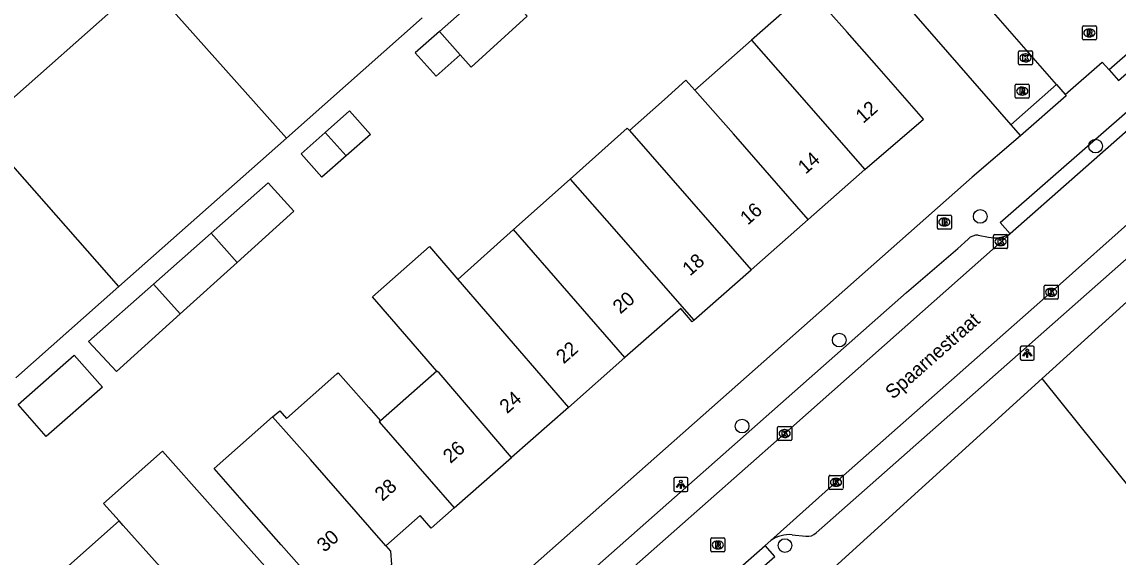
# Model space of a CAD drawing. Extents: x 157321 to 158827, y 386650 to 388532.
# Drawn here: x 157520.9 to 157599.1, y 387766.6 to 387804.8 of the extents above; entities that cross this region are included whole.
import ezdxf

# ---------------------------------------------------------------- set-up
doc = ezdxf.new("R2010")
doc.units = 0
for name, color, linetype in [('IMGEO_Boom', 7, 'Continuous'), ('IMGEO_Brandkraan', 7, 'Continuous'), ('IMGEO_Groenvoorziening', 7, 'Continuous'), ('IMGEO_Haag', 7, 'Continuous'), ('IMGEO_Kolk', 7, 'Continuous'), ('IMGEO_Lichtpunt', 7, 'Continuous'), ('IMGEO_Openbare_ruimte_label', 7, 'Continuous'), ('IMGEO_Pand', 7, 'Continuous'), ('IMGEO_Pand_nummerreeks', 7, 'Continuous'), ('IMGEO_Rijbaan_lokaal_open', 7, 'Continuous'), ('IMGEO_Rioolput', 7, 'Continuous'), ('IMGEO_Voetpad_open', 7, 'Continuous')]:
    doc.layers.add(name, color=color, linetype=linetype)

msp = doc.modelspace()

# ---------------------------------------------------------------- linework, layer by layer
at = {"layer": 'IMGEO_Boom'}
for centre in [(157597.516, 387795.933), (157589.286, 387790.919), (157579.231, 387782.09), (157572.297, 387775.953), (157575.358, 387767.427)]:
    msp.add_circle(centre, 0.489, dxfattribs=at)
at = {"layer": 'IMGEO_Brandkraan'}
for p, q in [((157586.227, 387790.088), (157586.227, 387790.94)), ((157586.302, 387791.014), (157587.154, 387791.014)), ((157586.715, 387790.794), (157586.74, 387790.794)), ((157587.228, 387790.94), (157587.228, 387790.088)), ((157587.154, 387790.014), (157586.302, 387790.014)), ((157586.738, 387790.234), (157586.713, 387790.234))]:
    msp.add_line(p, q, dxfattribs=at)
for points in [[(157586.227, 387790.088), (157586.227, 387790.94)], [(157586.302, 387791.014), (157587.154, 387791.014)], [(157586.575, 387790.714), (157586.575, 387790.314), (157586.788, 387790.314)], [(157586.806, 387790.714), (157586.575, 387790.714)], [(157586.754, 387790.633), (157586.7, 387790.633), (157586.7, 387790.557)], [(157586.7, 387790.557), (157586.753, 387790.557)], [(157586.762, 387790.481), (157586.7, 387790.481), (157586.7, 387790.4)], [(157586.7, 387790.4), (157586.762, 387790.4)], [(157587.228, 387790.94), (157587.228, 387790.088)], [(157587.154, 387790.014), (157586.302, 387790.014)]]:
    msp.add_lwpolyline(points, dxfattribs=at)
for centre, radius, start, end in [((157586.304, 387790.938), 0.0765, 91.55205, 178.44795), ((157586.304, 387790.938), 0.0765, 91.55205, 178.44795), ((157586.755, 387790.595), 0.0379, 267.82845, 90.93552), ((157586.763, 387790.44), 0.0404, 269.87594, 90.50774), ((157586.794, 387790.565), 0.251, 268.66757, 293.53466), ((157586.81, 387790.569), 0.145, 59.4692, 91.53667), ((157586.835, 387790.616), 0.0922, 285.51372, 58.15012), ((157586.84, 387790.424), 0.105, 301.31148, 78.98903), ((157587.152, 387790.938), 0.0765, 1.55205, 88.44795), ((157587.152, 387790.938), 0.0765, 1.55205, 88.44795), ((157586.304, 387790.09), 0.0765, 181.55205, 268.44795), ((157586.304, 387790.09), 0.0765, 181.55205, 268.44795), ((157587.152, 387790.09), 0.0765, 271.55205, 358.44795), ((157587.152, 387790.09), 0.0765, 271.55205, 358.44795)]:
    msp.add_arc(centre, radius, start, end, dxfattribs=at)
for centre, major_axis, ratio, start_param, end_param in [((157586.714, 387790.514), (-0.387, 0.002), 0.722429, 4.712389, 7.853982), ((157586.739, 387790.514), (-0.39, 0.002), 0.717154, 1.570796, 4.712389)]:
    msp.add_ellipse(centre, major_axis=major_axis, ratio=ratio, start_param=start_param, end_param=end_param, dxfattribs=at)
at = {"layer": 'IMGEO_Groenvoorziening'}
msp.add_lwpolyline([(157602.708, 387768.133), (157593.698, 387779.343)], dxfattribs=at)
at = {"layer": 'IMGEO_Haag'}
msp.add_lwpolyline([(157626.142, 387825.501), (157600.373, 387803.016), (157598.489, 387801.366)], dxfattribs=at)
at = {"layer": 'IMGEO_Kolk'}
for p, q in [((157592.015, 387801.803), (157592.015, 387802.655)), ((157592.09, 387802.729), (157592.942, 387802.729)), ((157592.503, 387802.509), (157592.528, 387802.509)), ((157593.016, 387802.655), (157593.016, 387801.803)), ((157592.942, 387801.729), (157592.09, 387801.729)), ((157592.526, 387801.949), (157592.501, 387801.949)), ((157590.239, 387788.691), (157590.239, 387789.543)), ((157590.314, 387789.617), (157591.166, 387789.617)), ((157591.24, 387789.543), (157591.24, 387788.691)), ((157590.75, 387788.837), (157590.725, 387788.837)), ((157590.727, 387789.397), (157590.752, 387789.397)), ((157591.166, 387788.617), (157590.314, 387788.617)), ((157593.846, 387785.078), (157593.846, 387785.93)), ((157593.921, 387786.004), (157594.773, 387786.004)), ((157594.334, 387785.784), (157594.359, 387785.784)), ((157594.847, 387785.93), (157594.847, 387785.078)), ((157594.773, 387785.004), (157593.921, 387785.004)), ((157594.357, 387785.224), (157594.332, 387785.224)), ((157574.834, 387774.997), (157574.834, 387775.849)), ((157574.909, 387775.923), (157575.761, 387775.923)), ((157575.322, 387775.703), (157575.347, 387775.703)), ((157575.835, 387775.849), (157575.835, 387774.997)), ((157575.761, 387774.923), (157574.909, 387774.923)), ((157575.345, 387775.143), (157575.32, 387775.143)), ((157578.498, 387771.514), (157578.498, 387772.366)), ((157578.573, 387772.44), (157579.425, 387772.44)), ((157579.499, 387772.366), (157579.499, 387771.514)), ((157579.009, 387771.66), (157578.984, 387771.66)), ((157578.986, 387772.22), (157579.011, 387772.22)), ((157579.425, 387771.44), (157578.573, 387771.44))]:
    msp.add_line(p, q, dxfattribs=at)
for points in [[(157592.015, 387801.803), (157592.015, 387802.655)], [(157592.09, 387802.729), (157592.942, 387802.729)], [(157592.336, 387802.429), (157592.459, 387802.429), (157592.459, 387802.278), (157592.589, 387802.429), (157592.753, 387802.429), (157592.607, 387802.278), (157592.76, 387802.029), (157592.608, 387802.029), (157592.523, 387802.193), (157592.459, 387802.126), (157592.459, 387802.029), (157592.336, 387802.029), (157592.336, 387802.429)], [(157593.016, 387802.655), (157593.016, 387801.803)], [(157592.942, 387801.729), (157592.09, 387801.729)], [(157590.239, 387788.691), (157590.239, 387789.543)], [(157590.314, 387789.617), (157591.166, 387789.617)], [(157591.24, 387789.543), (157591.24, 387788.691)], [(157590.56, 387789.317), (157590.683, 387789.317), (157590.683, 387789.166), (157590.813, 387789.317), (157590.977, 387789.317), (157590.831, 387789.166), (157590.984, 387788.917), (157590.832, 387788.917), (157590.747, 387789.081), (157590.683, 387789.014), (157590.683, 387788.917), (157590.56, 387788.917), (157590.56, 387789.317)], [(157591.166, 387788.617), (157590.314, 387788.617)], [(157593.846, 387785.078), (157593.846, 387785.93)], [(157593.921, 387786.004), (157594.773, 387786.004)], [(157594.167, 387785.704), (157594.29, 387785.704), (157594.29, 387785.553), (157594.42, 387785.704), (157594.584, 387785.704), (157594.438, 387785.553), (157594.591, 387785.304), (157594.439, 387785.304), (157594.354, 387785.468), (157594.29, 387785.401), (157594.29, 387785.304), (157594.167, 387785.304), (157594.167, 387785.704)], [(157594.847, 387785.93), (157594.847, 387785.078)], [(157594.773, 387785.004), (157593.921, 387785.004)], [(157574.834, 387774.997), (157574.834, 387775.849)], [(157574.909, 387775.923), (157575.761, 387775.923)], [(157575.155, 387775.623), (157575.278, 387775.623), (157575.278, 387775.472), (157575.408, 387775.623), (157575.572, 387775.623), (157575.426, 387775.472), (157575.579, 387775.223), (157575.427, 387775.223), (157575.342, 387775.387), (157575.278, 387775.32), (157575.278, 387775.223), (157575.155, 387775.223), (157575.155, 387775.623)], [(157575.835, 387775.849), (157575.835, 387774.997)], [(157575.761, 387774.923), (157574.909, 387774.923)], [(157578.498, 387771.514), (157578.498, 387772.366)], [(157578.573, 387772.44), (157579.425, 387772.44)], [(157579.499, 387772.366), (157579.499, 387771.514)], [(157578.819, 387772.14), (157578.942, 387772.14), (157578.942, 387771.989), (157579.072, 387772.14), (157579.236, 387772.14), (157579.09, 387771.989), (157579.243, 387771.74), (157579.091, 387771.74), (157579.006, 387771.904), (157578.942, 387771.837), (157578.942, 387771.74), (157578.819, 387771.74), (157578.819, 387772.14)], [(157579.425, 387771.44), (157578.573, 387771.44)]]:
    msp.add_lwpolyline(points, dxfattribs=at)
for centre, start, end in [((157592.092, 387802.653), 91.55205, 178.44795), ((157592.092, 387802.653), 91.55205, 178.44795), ((157592.94, 387802.653), 1.55205, 88.44795), ((157592.94, 387802.653), 1.55205, 88.44795), ((157592.092, 387801.805), 181.55205, 268.44795), ((157592.092, 387801.805), 181.55205, 268.44795), ((157592.94, 387801.805), 271.55205, 358.44795), ((157592.94, 387801.805), 271.55205, 358.44795), ((157590.316, 387789.541), 91.55205, 178.44795), ((157590.316, 387789.541), 91.55205, 178.44795), ((157591.164, 387789.541), 1.55205, 88.44795), ((157591.164, 387789.541), 1.55205, 88.44795), ((157590.316, 387788.693), 181.55205, 268.44795), ((157590.316, 387788.693), 181.55205, 268.44795), ((157591.164, 387788.693), 271.55205, 358.44795), ((157591.164, 387788.693), 271.55205, 358.44795), ((157593.923, 387785.928), 91.55205, 178.44795), ((157593.923, 387785.928), 91.55205, 178.44795), ((157594.771, 387785.928), 1.55205, 88.44795), ((157594.771, 387785.928), 1.55205, 88.44795), ((157593.923, 387785.08), 181.55205, 268.44795), ((157593.923, 387785.08), 181.55205, 268.44795), ((157594.771, 387785.08), 271.55205, 358.44795), ((157594.771, 387785.08), 271.55205, 358.44795), ((157574.911, 387775.847), 91.55205, 178.44795), ((157574.911, 387775.847), 91.55205, 178.44795), ((157575.759, 387775.847), 1.55205, 88.44795), ((157575.759, 387775.847), 1.55205, 88.44795), ((157574.911, 387774.999), 181.55205, 268.44795), ((157574.911, 387774.999), 181.55205, 268.44795), ((157575.759, 387774.999), 271.55205, 358.44795), ((157575.759, 387774.999), 271.55205, 358.44795), ((157578.575, 387772.364), 91.55205, 178.44795), ((157578.575, 387772.364), 91.55205, 178.44795), ((157579.423, 387772.364), 1.55205, 88.44795), ((157579.423, 387772.364), 1.55205, 88.44795), ((157578.575, 387771.516), 181.55205, 268.44795), ((157578.575, 387771.516), 181.55205, 268.44795), ((157579.423, 387771.516), 271.55205, 358.44795), ((157579.423, 387771.516), 271.55205, 358.44795)]:
    msp.add_arc(centre, 0.0765, start, end, dxfattribs=at)
for centre, major_axis, ratio, start_param, end_param in [((157592.502, 387802.229), (-0.387, 0.002), 0.722429, 4.712389, 7.853982), ((157592.527, 387802.229), (-0.39, 0.002), 0.717154, 1.570796, 4.712389), ((157590.726, 387789.117), (-0.387, 0.002), 0.722429, 4.712389, 7.853982), ((157590.751, 387789.117), (-0.39, 0.002), 0.717154, 1.570796, 4.712389), ((157594.333, 387785.504), (-0.387, 0.002), 0.722429, 4.712389, 7.853982), ((157594.358, 387785.504), (-0.39, 0.002), 0.717154, 1.570796, 4.712389), ((157575.321, 387775.423), (-0.387, 0.002), 0.722429, 4.712389, 7.853982), ((157575.346, 387775.423), (-0.39, 0.002), 0.717154, 1.570796, 4.712389), ((157578.985, 387771.94), (-0.387, 0.002), 0.722429, 4.712389, 7.853982), ((157579.01, 387771.94), (-0.39, 0.002), 0.717154, 1.570796, 4.712389)]:
    msp.add_ellipse(centre, major_axis=major_axis, ratio=ratio, start_param=start_param, end_param=end_param, dxfattribs=at)
at = {"layer": 'IMGEO_Lichtpunt'}
for p, q in [((157593.049, 387781.659), (157592.241, 387781.659)), ((157593.049, 387781.659), (157592.241, 387781.659)), ((157592.147, 387781.564), (157592.147, 387780.757)), ((157592.147, 387781.564), (157592.147, 387780.757)), ((157593.143, 387780.757), (157593.143, 387781.564)), ((157593.143, 387780.757), (157593.143, 387781.564)), ((157592.241, 387780.663), (157593.049, 387780.663)), ((157592.241, 387780.663), (157593.049, 387780.663)), ((157568.326, 387772.292), (157567.518, 387772.292)), ((157568.326, 387772.292), (157567.518, 387772.292)), ((157567.424, 387772.197), (157567.424, 387771.39)), ((157567.424, 387772.197), (157567.424, 387771.39)), ((157568.42, 387771.39), (157568.42, 387772.197)), ((157568.42, 387771.39), (157568.42, 387772.197)), ((157567.518, 387771.296), (157568.326, 387771.296)), ((157567.518, 387771.296), (157568.326, 387771.296))]:
    msp.add_line(p, q, dxfattribs=at)
for points in [[(157592.521, 387781.228), (157592.56, 387781.2), (157592.372, 387780.938), (157592.334, 387780.965), (157592.521, 387781.228)], [(157592.623, 387781.18), (157592.67, 387781.18), (157592.67, 387780.858), (157592.623, 387780.858), (157592.623, 387781.18)], [(157592.733, 387781.2), (157592.771, 387781.227), (157592.958, 387780.965), (157592.919, 387780.937), (157592.733, 387781.2)], [(157567.798, 387771.861), (157567.837, 387771.833), (157567.649, 387771.571), (157567.611, 387771.598), (157567.798, 387771.861)], [(157567.9, 387771.813), (157567.947, 387771.813), (157567.947, 387771.491), (157567.9, 387771.491), (157567.9, 387771.813)], [(157568.01, 387771.833), (157568.048, 387771.86), (157568.235, 387771.598), (157568.196, 387771.57), (157568.01, 387771.833)]]:
    msp.add_lwpolyline(points, dxfattribs=at)
for centre in [(157592.646, 387781.362), (157567.923, 387771.995)]:
    msp.add_circle(centre, 0.0994, dxfattribs=at)
for centre, start, end in [((157592.241, 387781.564), 90, 180), ((157592.241, 387781.564), 90, 180), ((157593.049, 387781.564), 0, 90), ((157593.049, 387781.564), 0, 90), ((157592.241, 387780.757), 180, 270), ((157592.241, 387780.757), 180, 270), ((157593.049, 387780.757), 270, 0), ((157593.049, 387780.757), 270, 360), ((157567.518, 387772.197), 90, 180), ((157567.518, 387772.197), 90, 180), ((157568.326, 387772.197), 0, 90), ((157568.326, 387772.197), 0, 90), ((157567.518, 387771.39), 180, 270), ((157567.518, 387771.39), 180, 270), ((157568.326, 387771.39), 270, 0), ((157568.326, 387771.39), 270, 360)]:
    msp.add_arc(centre, 0.0946, start, end, dxfattribs=at)
at = {"layer": 'IMGEO_Pand'}
for points in [[(157518.874, 387796.096), (157517.869, 387797.236), (157529.765, 387807.772)], [(157529.765, 387807.772), (157539.79, 387796.498)], [(157552.192, 387802.444), (157552.964, 387801.571), (157554.046, 387802.551), (157556.976, 387805.204), (157556.394, 387805.856), (157554.75, 387807.699), (157550.708, 387804.123)], [(157581.065, 387794.262), (157585.236, 387797.864), (157581.912, 387801.673), (157579.804, 387804.061), (157577.092, 387807.133), (157572.962, 387803.488)], [(157549.48, 387805.08), (157539.79, 387796.498)], [(157550.708, 387804.123), (157548.977, 387802.592), (157550.462, 387800.914), (157552.192, 387802.444)], [(157552.192, 387802.444), (157550.708, 387804.123)], [(157568.92, 387799.92), (157572.962, 387803.488)], [(157572.962, 387803.488), (157575.712, 387800.377), (157581.065, 387794.262)], [(157568.92, 387799.92), (157568.287, 387800.633), (157566.759, 387799.27), (157564.258, 387797.039)], [(157577.015, 387790.693), (157571.687, 387796.8), (157568.92, 387799.92)], [(157542.556, 387796.914), (157544.295, 387798.451), (157545.779, 387796.773), (157544.049, 387795.242)], [(157539.79, 387796.498), (157527.844, 387785.918)], [(157544.049, 387795.242), (157542.319, 387793.712), (157540.834, 387795.391), (157542.556, 387796.914)], [(157542.556, 387796.914), (157544.049, 387795.242)], [(157564.258, 387797.039), (157564.098, 387797.219), (157560.024, 387793.581)], [(157564.258, 387797.039), (157572.95, 387787.111)], [(157527.844, 387785.918), (157518.874, 387796.096)], [(157581.065, 387794.262), (157577.015, 387790.693)], [(157555.986, 387789.974), (157560.024, 387793.581)], [(157560.024, 387793.581), (157562.656, 387790.603), (157568.862, 387783.508)], [(157534.425, 387789.722), (157538.491, 387793.318), (157540.311, 387791.292), (157536.279, 387787.64)], [(157572.95, 387787.111), (157577.015, 387790.693)], [(157530.308, 387786.08), (157534.425, 387789.722)], [(157534.425, 387789.722), (157536.279, 387787.64)], [(157552.01, 387786.423), (157555.986, 387789.974)], [(157563.943, 387780.84), (157555.986, 387789.974)], [(157550.514, 387779.884), (157545.936, 387785.18), (157549.99, 387788.759), (157552.01, 387786.423)], [(157536.279, 387787.64), (157532.211, 387783.956)], [(157552.01, 387786.423), (157559.906, 387777.288)], [(157568.862, 387783.508), (157572.95, 387787.111)], [(157527.844, 387785.918), (157520.476, 387779.393)], [(157532.211, 387783.956), (157527.667, 387779.841), (157525.677, 387781.984), (157530.308, 387786.08)], [(157532.211, 387783.956), (157530.308, 387786.08)], [(157568.862, 387783.508), (157568.739, 387783.4), (157567.916, 387784.335), (157563.943, 387780.84)], [(157520.645, 387777.504), (157524.65, 387781.022), (157526.661, 387778.732), (157522.656, 387775.215), (157520.645, 387777.504)], [(157563.943, 387780.84), (157559.906, 387777.288)], [(157538.801, 387776.604), (157539.311, 387777.054), (157539.796, 387776.504), (157543.397, 387779.685), (157543.479, 387779.757), (157545.672, 387777.275), (157546.499, 387776.339)], [(157550.514, 387779.884), (157546.499, 387776.339)], [(157555.846, 387773.716), (157550.696, 387779.756), (157550.514, 387779.884)], [(157559.906, 387777.288), (157555.846, 387773.716)], [(157546.882, 387767.406), (157547.215, 387767.03), (157547.277, 387766.084), (157543.567, 387762.807), (157542.728, 387763.743), (157539.419, 387767.492), (157537.304, 387769.887), (157534.627, 387772.919), (157538.801, 387776.604)], [(157546.882, 387767.406), (157541.518, 387773.573), (157538.801, 387776.604)], [(157546.499, 387776.339), (157546.401, 387776.252), (157551.763, 387770.125)], [(157535.442, 387760.694), (157539.627, 387764.418), (157536.304, 387768.154), (157534.17, 387770.552), (157530.946, 387774.176), (157528.855, 387772.315), (157526.745, 387770.437), (157527.855, 387769.189)], [(157551.763, 387770.125), (157555.846, 387773.716)], [(157551.763, 387770.125), (157550.122, 387768.681), (157549.34, 387769.574), (157546.882, 387767.406)], [(157527.855, 387769.189), (157523.826, 387765.604)], [(157535.442, 387760.694), (157529.969, 387766.813), (157528.141, 387768.868), (157527.855, 387769.189)]]:
    msp.add_lwpolyline(points, dxfattribs=at)
at = {"layer": 'IMGEO_Rijbaan_lokaal_open'}
for points in [[(157572.871, 387818.83), (157578.014, 387812.108), (157580.938, 387808.286), (157581.633, 387808.779), (157591.473, 387797.447)], [(157594.723, 387800.331), (157589.404, 387806.433)], [(157591.473, 387797.447), (157594.723, 387800.331)], [(157601.225, 387798.298), (157591.416, 387789.674)], [(157574.36, 387767.793), (157578.919, 387771.871), (157594.345, 387785.504), (157600.651, 387791.132)], [(157591.416, 387789.674), (157575.15, 387775.257), (157564.601, 387765.934)], [(157573.949, 387767.426), (157574.36, 387767.793)], [(157568.58, 387762.711), (157573.949, 387767.426)]]:
    msp.add_lwpolyline(points, dxfattribs=at)
at = {"layer": 'IMGEO_Rioolput'}
for p, q in [((157596.574, 387803.584), (157596.574, 387804.436)), ((157596.649, 387804.51), (157597.501, 387804.51)), ((157597.575, 387804.436), (157597.575, 387803.584)), ((157597.085, 387803.73), (157597.06, 387803.73)), ((157597.062, 387804.29), (157597.087, 387804.29)), ((157597.501, 387803.51), (157596.649, 387803.51)), ((157591.784, 387799.432), (157591.784, 387800.284)), ((157591.859, 387800.358), (157592.711, 387800.358)), ((157592.272, 387800.138), (157592.297, 387800.138)), ((157592.785, 387800.284), (157592.785, 387799.432)), ((157592.711, 387799.358), (157591.859, 387799.358)), ((157592.295, 387799.578), (157592.27, 387799.578)), ((157570.067, 387767.048), (157570.067, 387767.9)), ((157570.142, 387767.974), (157570.994, 387767.974)), ((157570.555, 387767.754), (157570.58, 387767.754)), ((157571.068, 387767.9), (157571.068, 387767.048)), ((157570.994, 387766.974), (157570.142, 387766.974)), ((157570.578, 387767.194), (157570.553, 387767.194))]:
    msp.add_line(p, q, dxfattribs=at)
for points in [[(157596.574, 387803.584), (157596.574, 387804.436)], [(157596.649, 387804.51), (157597.501, 387804.51)], [(157597.575, 387804.436), (157597.575, 387803.584)], [(157597.163, 387804.208), (157596.911, 387804.21), (157596.911, 387803.81)], [(157596.911, 387803.81), (157597.035, 387803.81), (157597.035, 387803.972), (157597.046, 387803.972)], [(157597.089, 387804.129), (157597.035, 387804.129), (157597.035, 387804.048)], [(157597.035, 387804.048), (157597.087, 387804.048)], [(157597.093, 387803.943), (157597.164, 387803.81), (157597.304, 387803.81), (157597.239, 387803.936)], [(157597.501, 387803.51), (157596.649, 387803.51)], [(157591.784, 387799.432), (157591.784, 387800.284)], [(157591.859, 387800.358), (157592.711, 387800.358)], [(157592.373, 387800.056), (157592.121, 387800.058), (157592.121, 387799.658)], [(157592.121, 387799.658), (157592.245, 387799.658), (157592.245, 387799.82), (157592.256, 387799.82)], [(157592.299, 387799.977), (157592.245, 387799.977), (157592.245, 387799.896)], [(157592.245, 387799.896), (157592.297, 387799.896)], [(157592.303, 387799.791), (157592.374, 387799.658), (157592.514, 387799.658), (157592.449, 387799.784)], [(157592.785, 387800.284), (157592.785, 387799.432)], [(157592.711, 387799.358), (157591.859, 387799.358)], [(157570.067, 387767.048), (157570.067, 387767.9)], [(157570.142, 387767.974), (157570.994, 387767.974)], [(157570.656, 387767.672), (157570.404, 387767.674), (157570.404, 387767.274)], [(157570.582, 387767.593), (157570.528, 387767.593), (157570.528, 387767.512)], [(157571.068, 387767.9), (157571.068, 387767.048)], [(157570.994, 387766.974), (157570.142, 387766.974)], [(157570.404, 387767.274), (157570.528, 387767.274), (157570.528, 387767.436), (157570.539, 387767.436)], [(157570.528, 387767.512), (157570.58, 387767.512)], [(157570.586, 387767.407), (157570.657, 387767.274), (157570.797, 387767.274), (157570.732, 387767.4)]]:
    msp.add_lwpolyline(points, dxfattribs=at)
for centre, radius, start, end in [((157596.651, 387804.434), 0.0765, 91.55205, 178.44795), ((157596.651, 387804.434), 0.0765, 91.55205, 178.44795), ((157597.499, 387804.434), 0.0765, 1.55205, 88.44795), ((157597.499, 387804.434), 0.0765, 1.55205, 88.44795), ((157596.651, 387803.586), 0.0765, 181.55205, 268.44795), ((157596.651, 387803.586), 0.0765, 181.55205, 268.44795), ((157597.045, 387803.919), 0.0533, 26.02933, 88.69889), ((157597.071, 387804.237), 0.19, 274.7715, 282.96867), ((157597.095, 387804.033), 0.0964, 77.00612, 93.18647), ((157597.109, 387804.09), 0.0378, 276.66336, 79.67722), ((157597.162, 387804.098), 0.109, 350.36119, 89.41601), ((157597.16, 387804.098), 0.112, 277.58423, 350.98172), ((157597.144, 387803.883), 0.108, 29.51342, 73.79051), ((157597.499, 387803.586), 0.0765, 271.55205, 358.44795), ((157597.499, 387803.586), 0.0765, 271.55205, 358.44795), ((157591.861, 387800.282), 0.0765, 91.55205, 178.44795), ((157591.861, 387800.282), 0.0765, 91.55205, 178.44795), ((157592.255, 387799.767), 0.0533, 26.02933, 88.69889), ((157592.281, 387800.085), 0.19, 274.7715, 282.96867), ((157592.305, 387799.881), 0.0964, 77.00612, 93.18647), ((157592.319, 387799.938), 0.0378, 276.66336, 79.67722), ((157592.372, 387799.946), 0.109, 350.36119, 89.41601), ((157592.37, 387799.946), 0.112, 277.58423, 350.98172), ((157592.354, 387799.731), 0.108, 29.51342, 73.79051), ((157592.709, 387800.282), 0.0765, 1.55205, 88.44795), ((157592.709, 387800.282), 0.0765, 1.55205, 88.44795), ((157591.861, 387799.434), 0.0765, 181.55205, 268.44795), ((157591.861, 387799.434), 0.0765, 181.55205, 268.44795), ((157592.709, 387799.434), 0.0765, 271.55205, 358.44795), ((157592.709, 387799.434), 0.0765, 271.55205, 358.44795), ((157570.144, 387767.898), 0.0765, 91.55205, 178.44795), ((157570.144, 387767.898), 0.0765, 91.55205, 178.44795), ((157570.588, 387767.497), 0.0964, 77.00612, 93.18647), ((157570.602, 387767.554), 0.0378, 276.66336, 79.67722), ((157570.655, 387767.562), 0.109, 350.36119, 89.41601), ((157570.992, 387767.898), 0.0765, 1.55205, 88.44795), ((157570.992, 387767.898), 0.0765, 1.55205, 88.44795), ((157570.144, 387767.05), 0.0765, 181.55205, 268.44795), ((157570.144, 387767.05), 0.0765, 181.55205, 268.44795), ((157570.538, 387767.383), 0.0533, 26.02933, 88.69889), ((157570.564, 387767.701), 0.19, 274.7715, 282.96867), ((157570.653, 387767.562), 0.112, 277.58423, 350.98172), ((157570.637, 387767.347), 0.108, 29.51342, 73.79051), ((157570.992, 387767.05), 0.0765, 271.55205, 358.44795), ((157570.992, 387767.05), 0.0765, 271.55205, 358.44795)]:
    msp.add_arc(centre, radius, start, end, dxfattribs=at)
for centre, major_axis, ratio, start_param, end_param in [((157597.061, 387804.01), (-0.387, 0.002), 0.722429, 4.712389, 7.853982), ((157597.086, 387804.01), (-0.39, 0.002), 0.717154, 1.570796, 4.712389), ((157592.271, 387799.858), (-0.387, 0.002), 0.722429, 4.712389, 7.853982), ((157592.296, 387799.858), (-0.39, 0.002), 0.717154, 1.570796, 4.712389), ((157570.554, 387767.474), (-0.387, 0.002), 0.722429, 4.712389, 7.853982), ((157570.579, 387767.474), (-0.39, 0.002), 0.717154, 1.570796, 4.712389)]:
    msp.add_ellipse(centre, major_axis=major_axis, ratio=ratio, start_param=start_param, end_param=end_param, dxfattribs=at)
at = {"layer": 'IMGEO_Voetpad_open'}
for points in [[(157598.489, 387801.366), (157599.159, 387800.624), (157601.031, 387802.263), (157630.109, 387827.61), (157643.93, 387839.695), (157646.248, 387841.686)], [(157595.341, 387799.617), (157597.99, 387801.918), (157598.489, 387801.366)], [(157594.723, 387800.331), (157595.341, 387799.617)], [(157591.416, 387789.674), (157590.718, 387790.471), (157600.529, 387799.078), (157601.225, 387798.298)], [(157595.341, 387799.617), (157595.424, 387799.532), (157592.161, 387796.66)], [(157591.473, 387797.447), (157592.161, 387796.66)], [(157592.161, 387796.66), (157588.712, 387793.729), (157542.489, 387752.818)], [(157589.137, 387789.588), (157589.875, 387789.442)], [(157545.406, 387751.353), (157584.028, 387785.488), (157587.678, 387788.628), (157588.426, 387789.301)], [(157577.591, 387768.333), (157599.905, 387788.051)], [(157601.499, 387786.426), (157593.698, 387779.343)], [(157593.698, 387779.343), (157577.053, 387764.23)], [(157575.862, 387768.199), (157576.849, 387768.098)], [(157568.58, 387762.711), (157569.266, 387761.93), (157574.635, 387766.645), (157573.949, 387767.426)]]:
    msp.add_lwpolyline(points, dxfattribs=at)
for centre, radius, start, end in [((157589.129, 387788.584), 1.004, 89.54342, 134.42018), ((157590.344, 387791.562), 2.172, 257.53445, 299.5889), ((157575.649, 387766.006), 2.203, 84.45029, 125.80156), ((157576.962, 387769.029), 0.937, 263.04605, 312.10115)]:
    msp.add_arc(centre, radius, start, end, dxfattribs=at)

# ---------------------------------------------------------------- texts
at = {"layer": 'IMGEO_Openbare_ruimte_label'}
msp.add_text('Spaarnestraat', height=1, rotation=41.51462, dxfattribs=at).set_placement((157583.059, 387777.824))
at = {"layer": 'IMGEO_Pand_nummerreeks'}
for s, rotation, p in [('12', 41.39047, (157580.94, 387797.511)), ('14', 41.38835, (157576.822, 387793.882)), ('16', 41.39047, (157572.701, 387790.251)), ('18', 41.38835, (157568.584, 387786.622)), ('20', 41.33921, (157563.614, 387783.907)), ('22', 41.33921, (157559.572, 387780.351)), ('24', 41.33921, (157555.536, 387776.8)), ('26', 41.33921, (157551.498, 387773.248)), ('28', 41.40847, (157546.633, 387770.547)), ('30', 41.40847, (157542.507, 387766.908))]:
    msp.add_text(s, height=1, rotation=rotation, dxfattribs=at).set_placement(p)

doc.saveas('drawing.dxf')
